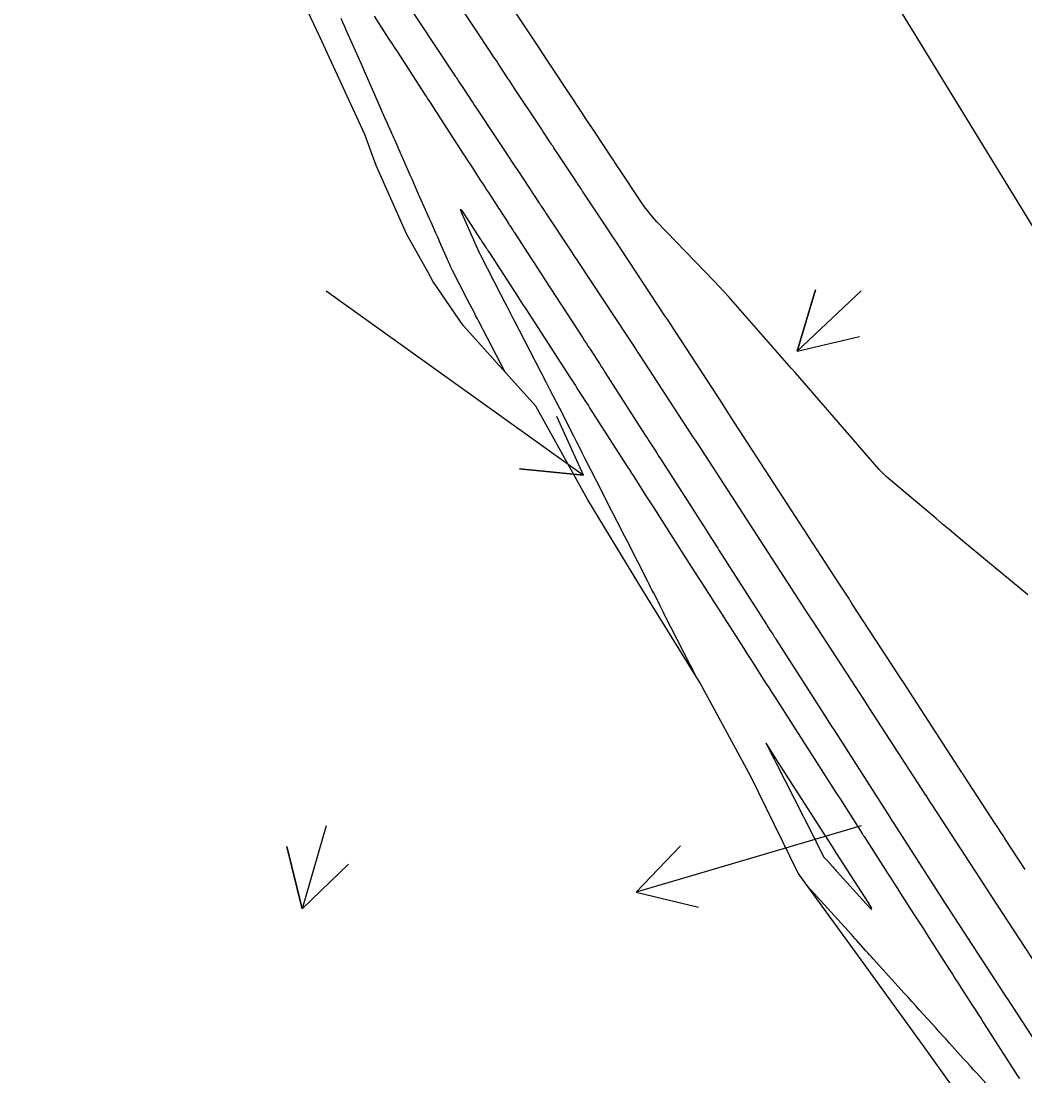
# Model space of a CAD drawing. Extents: x 954385 to 988206, y 1868364 to 1924553.
# Drawn here: x 956428.6 to 956522.4, y 1921845.6 to 1921944.1 of the extents above; entities that cross this region are included whole.
import ezdxf

# ---------------------------------------------------------------- set-up
doc = ezdxf.new("R2010")
doc.units = 0
for name, color, linetype in [('24', 7, 'Continuous'), ('26', 7, 'Continuous'), ('6', 7, 'Continuous'), ('7', 7, 'Continuous'), ('Default', 7, 'Continuous')]:
    doc.layers.add(name, color=color, linetype=linetype)

msp = doc.modelspace()

# ---------------------------------------------------------------- linework, layer by layer
at = {"layer": '24'}
msp.add_lwpolyline([(956518.863, 1921840.126), (956513.044, 1921848.289), (956507.14, 1921856.4), (956501.402, 1921864.292), (956501.239, 1921864.513), (956496.84, 1921873.545), (956492.048, 1921882.336), (956486.788, 1921890.841), (956481.605, 1921899.393), (956476.744, 1921908.142), (956469.933, 1921915.698), (956467.103, 1921919.829), (956466.639, 1921920.717), (956464.686, 1921924.211), (956461.824, 1921930.635), (956460.764, 1921933.535), (956456.543, 1921942.676), (956452.256, 1921951.776)], dxfattribs=at)
at = {"layer": '26'}
for points in [[(956457.131, 1921918.928), (956481.177, 1921901.719), (956475.206, 1921902.304), (956481.177, 1921901.719), (956478.698, 1921907.183)], [(956507.131, 1921918.928), (956501.16, 1921913.292), (956502.879, 1921919.041), (956501.16, 1921913.292), (956506.998, 1921914.677)], [(956457.131, 1921868.928), (956454.908, 1921861.165), (956453.454, 1921866.987), (956454.908, 1921861.165), (956459.222, 1921865.335)], [(956507.131, 1921868.928), (956486.11, 1921862.727), (956490.245, 1921867.075), (956486.11, 1921862.727), (956491.943, 1921861.32)]]:
    msp.add_lwpolyline(points, dxfattribs=at)
at = {"layer": '6'}
msp.add_lwpolyline([(956522.715, 1921890.509), (956516.625, 1921895.576), (956516.002, 1921896.094), (956515.38, 1921896.613), (956514.759, 1921897.133), (956514.138, 1921897.654), (956509.695, 1921901.385), (956509.467, 1921901.584), (956509.248, 1921901.791), (956509.037, 1921902.007), (956508.834, 1921902.231), (956501.803, 1921910.328), (956501.399, 1921910.793), (956500.995, 1921911.257), (956500.59, 1921911.721), (956500.184, 1921912.184), (956495.166, 1921917.906), (956494.733, 1921918.394), (956494.295, 1921918.877), (956493.85, 1921919.355), (956493.401, 1921919.829), (956488.052, 1921925.393), (956487.641, 1921925.84), (956487.253, 1921926.303), (956486.885, 1921926.784), (956486.539, 1921927.281), (956484.449, 1921930.436), (956484.431, 1921930.463), (956484.083, 1921930.992), (956484.047, 1921931.048), (956484.011, 1921931.103), (956483.901, 1921931.27), (956483.896, 1921931.278), (956482.22, 1921933.809), (956481.954, 1921934.211), (956481.688, 1921934.613), (956481.421, 1921935.015), (956481.156, 1921935.418), (956478.301, 1921939.736), (956478.117, 1921940.015), (956477.86, 1921940.403), (956477.797, 1921940.499), (956477.648, 1921940.724), (956477.626, 1921940.756), (956476.543, 1921942.393), (956476.356, 1921942.676), (956476.168, 1921942.96), (956475.981, 1921943.243), (956475.793, 1921943.527), (956470.879, 1921950.958)], dxfattribs=at)
msp.add_lwpolyline([(956503.663, 1921866.003), (956503.666, 1921865.998), (956503.669, 1921865.993), (956503.673, 1921865.989), (956503.705, 1921865.953), (956503.814, 1921865.834), (956503.852, 1921865.791), (956503.891, 1921865.748), (956504.489, 1921865.087), (956504.595, 1921864.97), (956504.702, 1921864.852), (956504.808, 1921864.735), (956504.914, 1921864.617), (956507.605, 1921861.641), (956507.979, 1921861.249), (956508.135, 1921861.142), (956508.073, 1921861.321), (956507.793, 1921861.785), (956504.838, 1921866.388), (956504.82, 1921866.417), (956504.722, 1921866.571), (956504.706, 1921866.598), (956504.689, 1921866.624), (956504.672, 1921866.651), (956504.655, 1921866.677), (956499.396, 1921874.89), (956499.273, 1921875.083), (956498.387, 1921876.468), (956498.294, 1921876.608), (956498.257, 1921876.651), (956498.275, 1921876.597), (956498.349, 1921876.446), (956498.921, 1921875.322), (956498.999, 1921875.168), (956499.155, 1921874.861), (956502.621, 1921868.05), (956502.725, 1921867.845), (956502.83, 1921867.64), (956502.934, 1921867.434), (956503.038, 1921867.229), (956503.66, 1921866.008)], close=True, dxfattribs=at)
at = {"layer": '7'}
for points in [[(956522.467, 1921864.842), (956521.813, 1921865.846), (956520.632, 1921867.657), (956520.399, 1921868.015), (956520.165, 1921868.372), (956519.932, 1921868.73), (956519.699, 1921869.087), (956516.739, 1921873.626), (956516.728, 1921873.644), (956516.716, 1921873.662), (956516.705, 1921873.68), (956516.694, 1921873.697), (956516.633, 1921873.793), (956516.612, 1921873.827), (956516.584, 1921873.871), (956516.57, 1921873.893), (956516.556, 1921873.915), (956511.676, 1921881.424), (956511.397, 1921881.852), (956511.119, 1921882.281), (956510.84, 1921882.71), (956510.562, 1921883.138), (956506.283, 1921889.721), (956505.975, 1921890.195), (956505.667, 1921890.669), (956505.359, 1921891.143), (956505.051, 1921891.618), (956495.342, 1921906.571), (956495.057, 1921907.01), (956494.772, 1921907.449), (956494.486, 1921907.888), (956494.201, 1921908.327), (956489.822, 1921915.059), (956489.569, 1921915.447), (956489.316, 1921915.834), (956489.061, 1921916.221), (956488.806, 1921916.608), (956484.021, 1921923.844), (956483.91, 1921924.013), (956483.798, 1921924.182), (956483.686, 1921924.35), (956483.574, 1921924.519), (956481.105, 1921928.247), (956481.07, 1921928.3), (956481.035, 1921928.353), (956481, 1921928.406), (956480.965, 1921928.459), (956480.77, 1921928.754), (956480.725, 1921928.823), (956480.641, 1921928.951), (956480.59, 1921929.028), (956480.579, 1921929.045), (956480.511, 1921929.149), (956480.498, 1921929.169), (956480.485, 1921929.189), (956480.472, 1921929.209), (956480.459, 1921929.229), (956478.43, 1921932.292), (956478.353, 1921932.409), (956478.275, 1921932.526), (956478.198, 1921932.643), (956478.12, 1921932.76), (956477.515, 1921933.675), (956477.389, 1921933.867), (956477.262, 1921934.059), (956477.135, 1921934.25), (956477.009, 1921934.442), (956474.753, 1921937.854), (956474.59, 1921938.1), (956474.427, 1921938.347), (956474.264, 1921938.593), (956474.101, 1921938.84), (956473.214, 1921940.18), (956473.077, 1921940.388), (956472.848, 1921940.734), (956472.756, 1921940.872), (956472.665, 1921941.011), (956467.441, 1921948.91)], [(956464.123, 1921946.68), (956469.205, 1921938.994), (956469.275, 1921938.889), (956469.344, 1921938.784), (956469.413, 1921938.68), (956469.483, 1921938.575), (956469.76, 1921938.156), (956469.899, 1921937.946), (956470.038, 1921937.736), (956470.736, 1921936.681), (956470.876, 1921936.47), (956471.015, 1921936.259), (956471.155, 1921936.049), (956471.294, 1921935.838), (956473, 1921933.257), (956473.186, 1921932.975), (956473.373, 1921932.693), (956473.559, 1921932.411), (956473.745, 1921932.129), (956474.628, 1921930.794), (956474.746, 1921930.616), (956474.863, 1921930.438), (956474.981, 1921930.26), (956475.099, 1921930.083), (956477.052, 1921927.133), (956477.073, 1921927.101), (956477.094, 1921927.07), (956477.147, 1921926.988), (956477.173, 1921926.949), (956477.215, 1921926.885), (956477.24, 1921926.846), (956477.381, 1921926.632), (956477.448, 1921926.53), (956477.568, 1921926.348), (956477.595, 1921926.307), (956477.623, 1921926.265), (956477.65, 1921926.224), (956477.678, 1921926.182), (956480.055, 1921922.593), (956480.221, 1921922.343), (956480.386, 1921922.094), (956480.551, 1921921.844), (956480.716, 1921921.595), (956485.282, 1921914.69), (956485.593, 1921914.219), (956485.903, 1921913.747), (956486.213, 1921913.274), (956486.521, 1921912.8), (956490.857, 1921906.134), (956491.108, 1921905.748), (956491.36, 1921905.362), (956491.611, 1921904.975), (956491.861, 1921904.589), (956501.95, 1921889.051), (956502.102, 1921888.817), (956502.255, 1921888.582), (956502.408, 1921888.347), (956502.56, 1921888.112), (956507.501, 1921880.511), (956507.707, 1921880.194), (956507.913, 1921879.876), (956513.155, 1921871.81), (956513.171, 1921871.785), (956513.27, 1921871.627), (956513.287, 1921871.601), (956513.305, 1921871.574), (956513.322, 1921871.547), (956513.339, 1921871.52), (956513.662, 1921871.025), (956513.751, 1921870.888), (956518.638, 1921863.395), (956518.809, 1921863.133), (956524.023, 1921855.137)], [(956473.824, 1921911.382), (956471.37, 1921916.132), (956471.282, 1921916.301), (956471.195, 1921916.47), (956471.107, 1921916.639), (956471.02, 1921916.808), (956470.321, 1921918.161), (956468.944, 1921920.824), (956468.919, 1921920.874), (956468.894, 1921920.924), (956468.87, 1921920.975), (956468.847, 1921921.026), (956468.741, 1921921.27), (956468.727, 1921921.302), (956468.713, 1921921.335), (956468.698, 1921921.367), (956468.684, 1921921.4), (956468.606, 1921921.575), (956468.58, 1921921.633), (956468.541, 1921921.723), (956468.53, 1921921.747), (956468.519, 1921921.772), (956468.492, 1921921.835), (956468.481, 1921921.86), (956468.476, 1921921.872), (956467.742, 1921923.533), (956467.653, 1921923.734), (956467.565, 1921923.934), (956467.476, 1921924.135), (956467.388, 1921924.335), (956467.033, 1921925.138), (956466.945, 1921925.338), (956466.856, 1921925.539), (956466.768, 1921925.739), (956466.679, 1921925.94), (956465.656, 1921928.256), (956465.492, 1921928.628), (956465.328, 1921929), (956465.164, 1921929.372), (956465, 1921929.744), (956464.171, 1921931.622), (956464.093, 1921931.799), (956464.015, 1921931.976), (956463.937, 1921932.153), (956463.859, 1921932.33), (956463.544, 1921933.046), (956463.468, 1921933.218), (956463.392, 1921933.391), (956463.316, 1921933.563), (956463.24, 1921933.736), (956462.935, 1921934.425), (956462.859, 1921934.598), (956462.783, 1921934.77), (956462.707, 1921934.943), (956462.631, 1921935.115), (956461.368, 1921937.974), (956460.896, 1921939.041), (956460.424, 1921940.109), (956459.043, 1921943.234), (956458.874, 1921943.617), (956458.705, 1921943.999), (956458.537, 1921944.382)], [(956461.616, 1921944.593), (956462.719, 1921942.893), (956462.995, 1921942.468), (956463.27, 1921942.043), (956463.546, 1921941.618), (956463.822, 1921941.193), (956466.292, 1921937.385), (956466.4, 1921937.218), (956466.509, 1921937.05), (956466.618, 1921936.882), (956466.727, 1921936.715), (956467.186, 1921936.008), (956467.283, 1921935.858), (956467.38, 1921935.709), (956467.477, 1921935.559), (956467.574, 1921935.409), (956468.351, 1921934.211), (956469.954, 1921931.74), (956470.154, 1921931.432), (956470.354, 1921931.123), (956470.554, 1921930.815), (956470.754, 1921930.507), (956471.604, 1921929.197), (956471.779, 1921928.927), (956471.954, 1921928.658), (956472.129, 1921928.388), (956472.304, 1921928.118), (956473.16, 1921926.8), (956473.258, 1921926.65), (956473.355, 1921926.5), (956473.452, 1921926.35), (956473.549, 1921926.2), (956474.108, 1921925.34), (956474.132, 1921925.302), (956474.157, 1921925.263), (956474.219, 1921925.168), (956474.237, 1921925.139), (956474.275, 1921925.082), (956474.294, 1921925.053), (956474.53, 1921924.688), (956474.578, 1921924.613), (956474.66, 1921924.487), (956474.692, 1921924.437), (956474.708, 1921924.412), (956476.356, 1921921.876), (956476.46, 1921921.715), (956476.565, 1921921.554), (956476.669, 1921921.393), (956476.774, 1921921.232), (956477.296, 1921920.428), (956477.609, 1921919.945), (956481.118, 1921914.536), (956481.29, 1921914.27), (956481.463, 1921914.004), (956481.636, 1921913.738), (956481.808, 1921913.472), (956482.499, 1921912.407), (956482.672, 1921912.141), (956482.844, 1921911.874), (956483.016, 1921911.608), (956483.187, 1921911.341), (956486.895, 1921905.552), (956487.03, 1921905.342), (956487.164, 1921905.132), (956487.299, 1921904.923), (956487.433, 1921904.713), (956487.971, 1921903.873), (956488.106, 1921903.663), (956488.24, 1921903.453), (956488.375, 1921903.243), (956488.509, 1921903.033), (956492.608, 1921896.627), (956493.017, 1921895.987), (956493.733, 1921894.868), (956493.835, 1921894.708), (956498.286, 1921887.752), (956498.433, 1921887.522), (956498.58, 1921887.292), (956498.874, 1921886.833), (956498.948, 1921886.718), (956499.021, 1921886.603), (956499.095, 1921886.488), (956499.168, 1921886.373), (956503.943, 1921878.917), (956504.037, 1921878.77), (956504.132, 1921878.622), (956504.321, 1921878.327), (956504.415, 1921878.179), (956504.51, 1921878.032), (956509.598, 1921870.084), (956509.808, 1921869.756), (956509.814, 1921869.746), (956509.919, 1921869.58), (956509.936, 1921869.552), (956509.954, 1921869.524), (956509.972, 1921869.496), (956509.989, 1921869.469), (956510.191, 1921869.155), (956515.211, 1921861.334), (956515.323, 1921861.159), (956515.341, 1921861.131), (956515.359, 1921861.103), (956515.377, 1921861.075), (956515.395, 1921861.047), (956520.569, 1921853.114), (956520.672, 1921852.956), (956520.775, 1921852.798), (956531.272, 1921836.687)], [(956491.745, 1921882.825), (956488.773, 1921888.667), (956488.642, 1921888.926), (956488.51, 1921889.184), (956488.379, 1921889.442), (956488.247, 1921889.701), (956487.722, 1921890.734), (956487.59, 1921890.993), (956487.459, 1921891.251), (956487.327, 1921891.51), (956487.196, 1921891.768), (956485.291, 1921895.509), (956485.053, 1921895.977), (956484.814, 1921896.445), (956484.576, 1921896.914), (956484.338, 1921897.382), (956483.384, 1921899.254), (956483.146, 1921899.722), (956482.908, 1921900.19), (956482.669, 1921900.658), (956482.431, 1921901.126), (956481.329, 1921903.29), (956481.066, 1921903.807), (956480.803, 1921904.324), (956480.54, 1921904.841), (956480.277, 1921905.357), (956478.968, 1921907.927), (956478.662, 1921908.528), (956478.354, 1921909.128), (956478.046, 1921909.727), (956477.738, 1921910.326), (956475.203, 1921915.233), (956475.058, 1921915.514), (956474.913, 1921915.794), (956474.768, 1921916.074), (956474.623, 1921916.355), (956474.044, 1921917.476), (956473.899, 1921917.757), (956473.754, 1921918.037), (956473.609, 1921918.317), (956473.465, 1921918.598), (956471.591, 1921922.222), (956471.458, 1921922.478), (956471.452, 1921922.49), (956471.447, 1921922.501), (956471.429, 1921922.543), (956471.426, 1921922.549), (956471.155, 1921923.159), (956471.147, 1921923.178), (956471.067, 1921923.364), (956471.056, 1921923.388), (956471.045, 1921923.413), (956471.035, 1921923.437), (956471.024, 1921923.461), (956470.938, 1921923.656), (956469.847, 1921926.127), (956469.716, 1921926.446), (956469.694, 1921926.564), (956469.78, 1921926.481), (956469.976, 1921926.196), (956471.57, 1921923.739), (956471.584, 1921923.717), (956471.716, 1921923.517), (956471.73, 1921923.497), (956471.756, 1921923.456), (956472.063, 1921922.98), (956472.091, 1921922.938), (956472.118, 1921922.897), (956472.145, 1921922.855), (956472.172, 1921922.813), (956472.308, 1921922.604), (956472.362, 1921922.52), (956472.389, 1921922.478), (956474.662, 1921918.975), (956475.017, 1921918.427), (956475.373, 1921917.879), (956475.462, 1921917.742), (956475.55, 1921917.605), (956475.639, 1921917.469), (956475.728, 1921917.332), (956479.987, 1921910.769), (956480.136, 1921910.539), (956480.285, 1921910.309), (956480.433, 1921910.078), (956480.581, 1921909.848), (956481.173, 1921908.925), (956481.321, 1921908.694), (956481.468, 1921908.463), (956481.616, 1921908.233), (956481.764, 1921908.002), (956485.28, 1921902.515), (956485.481, 1921902.201), (956485.682, 1921901.887), (956485.883, 1921901.574), (956486.084, 1921901.26), (956487.088, 1921899.69), (956487.691, 1921898.748), (956490.575, 1921894.239), (956491.072, 1921893.462), (956491.569, 1921892.686), (956492.563, 1921891.133), (956492.811, 1921890.744), (956493.06, 1921890.356), (956493.308, 1921889.968), (956493.557, 1921889.58), (956495.88, 1921885.95), (956496.171, 1921885.494), (956496.463, 1921885.038), (956496.755, 1921884.582), (956497.047, 1921884.126), (956498.214, 1921882.303), (956498.506, 1921881.847), (956498.798, 1921881.391), (956499.09, 1921880.935), (956499.382, 1921880.48), (956501.194, 1921877.648), (956501.525, 1921877.131), (956501.855, 1921876.614), (956502.186, 1921876.097), (956502.517, 1921875.58), (956503.841, 1921873.512), (956504.172, 1921872.995), (956504.503, 1921872.478), (956504.834, 1921871.961), (956505.165, 1921871.444), (956507.231, 1921868.217), (956507.248, 1921868.19), (956507.266, 1921868.163), (956507.309, 1921868.094), (956507.335, 1921868.053), (956507.375, 1921867.989), (956507.395, 1921867.958), (956507.414, 1921867.928), (956509.612, 1921864.504), (956509.916, 1921864.03), (956510.22, 1921863.557), (956510.523, 1921863.084), (956510.827, 1921862.611), (956512.042, 1921860.718), (956512.346, 1921860.245), (956512.65, 1921859.771), (956512.953, 1921859.298), (956513.257, 1921858.825), (956515.41, 1921855.47), (956515.674, 1921855.059), (956515.938, 1921854.647), (956516.203, 1921854.235), (956516.467, 1921853.823), (956517.524, 1921852.177), (956517.788, 1921851.765), (956518.052, 1921851.354), (956518.317, 1921850.942), (956518.581, 1921850.53), (956521.547, 1921845.907), (956521.738, 1921845.61), (956521.928, 1921845.313)], [(956521.237, 1921842.169), (956517.976, 1921845.775), (956517.654, 1921846.131), (956517.332, 1921846.487), (956517.01, 1921846.844), (956516.688, 1921847.2), (956515.4, 1921848.624), (956515.078, 1921848.98), (956514.756, 1921849.337), (956514.434, 1921849.693), (956514.112, 1921850.049), (956512.603, 1921851.717), (956512.245, 1921852.114), (956511.886, 1921852.51), (956511.527, 1921852.907), (956511.168, 1921853.304), (956508.272, 1921856.506), (956508.102, 1921856.695), (956507.931, 1921856.884), (956507.76, 1921857.073), (956507.589, 1921857.262), (956506.906, 1921858.017), (956506.735, 1921858.206), (956506.564, 1921858.395), (956506.394, 1921858.584), (956506.223, 1921858.773), (956502.103, 1921863.328)]]:
    msp.add_lwpolyline(points, dxfattribs=at)
at = {"layer": 'Default'}
msp.add_line((957221.14, 1920784.239), (956045.796, 1922705.182), dxfattribs=at)

doc.saveas('drawing.dxf')
